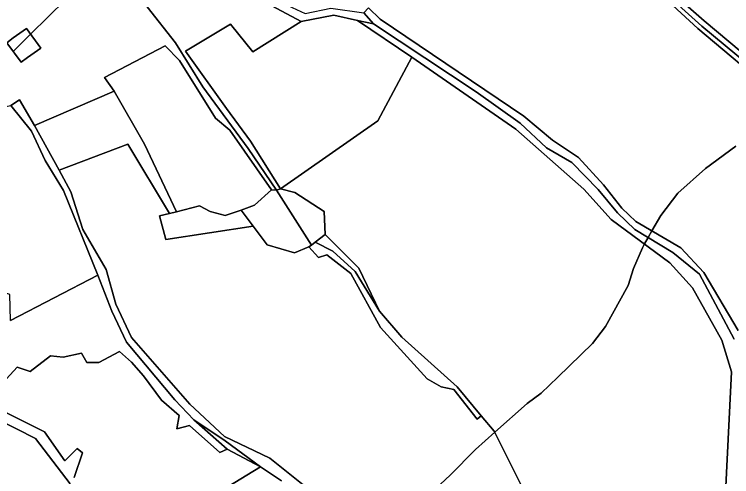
# Model space of a CAD drawing. Extents: x -477304 to -465429, y -1159113 to -1149210.
# Drawn here: x -471496.1 to -471139.2, y -1155391 to -1155161.1 of the extents above; entities that cross this region are included whole.
import ezdxf

# ---------------------------------------------------------------- set-up
doc = ezdxf.new("R2010")
doc.units = 0
for name, color, linetype in [('BPEJ_s', 7, 'Continuous'), ('orna_s', 7, 'Continuous'), ('ostatni_s', 7, 'Continuous'), ('trav_porost_s', 7, 'Continuous')]:
    doc.layers.add(name, color=color, linetype=linetype)

msp = doc.modelspace()

# ---------------------------------------------------------------- linework, layer by layer
at = {"layer": 'BPEJ_s'}
for points in [[(-471321.67, -1155012.32), (-471337.92, -1155033.3), (-471353, -1155050.08), (-471384.1, -1155079.33), (-471395.71, -1155090.24), (-471395.91, -1155090.45), (-471402.94, -1155097.89), (-471410.48, -1155104.14), (-471443.73, -1155131.68), (-471445.64, -1155133.11), (-471447.85, -1155134.76), (-471455.63, -1155140.6), (-471470.5, -1155153.56), (-471488.02, -1155170.96), (-471491.9, -1155174.81), (-471496.69, -1155179.56)], [(-471496.69, -1155179.56), (-471491.9, -1155174.81), (-471488.02, -1155170.96), (-471470.5, -1155153.56)], [(-471137.12, -1155226.65), (-471152.21, -1155237.7), (-471166.02, -1155250.03), (-471174.52, -1155261.08), (-471178.89, -1155268.79), (-471180.78, -1155272.13), (-471182.58, -1155275.31), (-471183.66, -1155277.22), (-471188.12, -1155287.42), (-471190.67, -1155295.92), (-471201.93, -1155316.32), (-471208.52, -1155324.82), (-471225.66, -1155341.46), (-471234.01, -1155349.47), (-471241.03, -1155354.57), (-471257.12, -1155368.93), (-471266.74, -1155377.51), (-471279.27, -1155390.26), (-471298.82, -1155408.54)], [(-471298.82, -1155408.54), (-471279.27, -1155390.26), (-471266.74, -1155377.51), (-471257.12, -1155368.93), (-471241.03, -1155354.57), (-471234.01, -1155349.47), (-471225.66, -1155341.46), (-471208.52, -1155324.82), (-471201.93, -1155316.32), (-471190.67, -1155295.92), (-471188.12, -1155287.42), (-471183.66, -1155277.22), (-471182.58, -1155275.31), (-471180.78, -1155272.13), (-471178.89, -1155268.79), (-471174.52, -1155261.08), (-471166.02, -1155250.03), (-471152.21, -1155237.7), (-471137.12, -1155226.65)]]:
    msp.add_lwpolyline(points, dxfattribs=at)
at = {"layer": 'orna_s'}
for points in [[(-471430.78, -1155126.79), (-471429.73, -1155125.81), (-471404.09, -1155136.9), (-471388.97, -1155140.89), (-471375.42, -1155152.81), (-471353.44, -1155164.65), (-471377.38, -1155179.78), (-471388.61, -1155165.94), (-471410.88, -1155179.4), (-471390.58, -1155207.99), (-471378.57, -1155224.15), (-471363.67, -1155247.92), (-471365.64, -1155248.61), (-471379.76, -1155227.75), (-471402.32, -1155197.17), (-471416, -1155175.21), (-471444.17, -1155139.27), (-471438.84, -1155134.3), (-471437.13, -1155135.83), (-471429.79, -1155127.64)], [(-471446.4, -1155199.25), (-471431.33, -1155225.66), (-471415.41, -1155259.25), (-471418.85, -1155260.11), (-471439.67, -1155225.61), (-471473.84, -1155238.56), (-471486.03, -1155216.34)]]:
    msp.add_lwpolyline(points, close=True, dxfattribs=at)
at = {"layer": 'ostatni_s'}
for points in [[(-471425.22, -1155125.31), (-471403.27, -1155134.58), (-471386.83, -1155139.22), (-471373.05, -1155150.55), (-471351.46, -1155160.72), (-471338.59, -1155158.02), (-471322.17, -1155160.36), (-471317.49, -1155165.78), (-471325.31, -1155164.11), (-471337.22, -1155161.5), (-471353.44, -1155164.65), (-471375.42, -1155152.81), (-471388.97, -1155140.89), (-471404.09, -1155136.9), (-471429.73, -1155125.81), (-471427.46, -1155123.69)], [(-471492.73, -1155184.95), (-471499.87, -1155175.23), (-471496.63, -1155172.85), (-471490.07, -1155168.11), (-471483.01, -1155177.93), (-471489.55, -1155182.64)], [(-471368.1, -1155248.39), (-471365.64, -1155248.61), (-471348.34, -1155275.85), (-471349.58, -1155276.79), (-471356.77, -1155279.74), (-471370.4, -1155275.81), (-471377.33, -1155266.48), (-471383.26, -1155258.49), (-471376.57, -1155256.03)], [(-471341.96, -1155259.16), (-471341.48, -1155270.61), (-471346.46, -1155274.41), (-471348.34, -1155275.85), (-471365.64, -1155248.61), (-471363.67, -1155247.92), (-471356.56, -1155249.65)]]:
    msp.add_lwpolyline(points, close=True, dxfattribs=at)
for points in [[(-471100.78, -1155211.06), (-471154.11, -1155167.06), (-471179.1, -1155144.35)], [(-471176.87, -1155143.05), (-471152.93, -1155164.39), (-471116.11, -1155195.12)], [(-471137.93, -1155322.58), (-471155.27, -1155290.27), (-471168.47, -1155279.61), (-471187.41, -1155268.1), (-471196.1, -1155259.86), (-471205.63, -1155248.14), (-471218.79, -1155234.73), (-471231.31, -1155227.44), (-471244.41, -1155215.18), (-471266.28, -1155199.67), (-471317.49, -1155165.78), (-471322.17, -1155160.36), (-471319.95, -1155157.93), (-471314.08, -1155163.56), (-471242.58, -1155211.75), (-471228.3, -1155223.73), (-471215.47, -1155232.34), (-471202.92, -1155245.93), (-471193.94, -1155257.49), (-471186.83, -1155264.15), (-471164.59, -1155277.16), (-471153.04, -1155289.53), (-471136.02, -1155318.32)], [(-471142.7, -1155405.79), (-471139.25, -1155338.96), (-471144.07, -1155323.2), (-471158.71, -1155297.16), (-471169.91, -1155284.6), (-471199.18, -1155263.13), (-471212.72, -1155248.03), (-471246.67, -1155218.25), (-471298.37, -1155182.35), (-471325.31, -1155164.11), (-471317.49, -1155165.78), (-471266.28, -1155199.67), (-471244.41, -1155215.18), (-471231.31, -1155227.44), (-471218.79, -1155234.73), (-471205.63, -1155248.14), (-471196.1, -1155259.86), (-471187.41, -1155268.1), (-471168.47, -1155279.61), (-471155.27, -1155290.27), (-471137.93, -1155322.58)], [(-471363.16, -1155393.04), (-471373.72, -1155386.18), (-471391.28, -1155373.21), (-471406.77, -1155362.77), (-471416.23, -1155352.74), (-471440.34, -1155324.06), (-471447.63, -1155308.78), (-471454.63, -1155290.83), (-471471.73, -1155248.69), (-471480.84, -1155233.83), (-471487.61, -1155219.18), (-471497.86, -1155206.5), (-471493.6, -1155203.68), (-471486.03, -1155216.34), (-471473.84, -1155238.56), (-471468.02, -1155249.43), (-471462.06, -1155268.15), (-471450.5, -1155287.92), (-471445.66, -1155305.17), (-471437.88, -1155321.79), (-471408.73, -1155354.95), (-471391.53, -1155371.07), (-471369.03, -1155381.8), (-471337.56, -1155407.04)], [(-471468.26, -1155394.56), (-471485.61, -1155372.09), (-471514.03, -1155357.68), (-471510.84, -1155353.97), (-471481.19, -1155368.69), (-471470.96, -1155383.17), (-471464.8, -1155376.93), (-471462.27, -1155379.1), (-471466.34, -1155391.41)], [(-471426.36, -1155418.23), (-471373.72, -1155386.18), (-471363.16, -1155393.04)]]:
    msp.add_lwpolyline(points, dxfattribs=at)
at = {"layer": 'trav_porost_s'}
for points in [[(-471077.46, -1155111.48), (-471065.29, -1155123.72), (-471033.4, -1155145.45), (-471024.33, -1155153.86), (-471021.6, -1155168.47), (-471026.98, -1155230.79), (-471028.14, -1155244.23), (-471041.18, -1155239.04), (-471074.46, -1155238.48), (-471095.62, -1155209.86), (-471116.11, -1155195.12), (-471152.93, -1155164.39), (-471176.87, -1155143.05), (-471219.42, -1155107.5), (-471242.6, -1155085.45), (-471178.09, -1155010.97), (-471161.64, -1155026.33), (-471147.56, -1155048.43), (-471115.77, -1155081.78), (-471103.13, -1155088.01)], [(-471181.01, -1155145.14), (-471222.38, -1155111.48), (-471245.7, -1155088.33), (-471244.31, -1155087.18), (-471221.6, -1155109.8), (-471179.1, -1155144.35), (-471154.11, -1155167.06), (-471100.78, -1155211.06), (-471117.73, -1155200.27), (-471156.07, -1155168.07)], [(-471390.58, -1155207.99), (-471410.88, -1155179.4), (-471388.61, -1155165.94), (-471377.38, -1155179.78), (-471353.44, -1155164.65), (-471337.22, -1155161.5), (-471325.31, -1155164.11), (-471298.37, -1155182.35), (-471315.32, -1155214.06), (-471363.67, -1155247.92), (-471378.57, -1155224.15)], [(-471492.73, -1155184.95), (-471489.55, -1155182.64), (-471483.01, -1155177.93), (-471490.07, -1155168.11), (-471496.63, -1155172.85), (-471499.87, -1155175.23)], [(-471396, -1155212.8), (-471388.89, -1155218.67), (-471368.1, -1155248.39), (-471376.57, -1155256.03), (-471383.26, -1155258.49), (-471391.25, -1155261.16), (-471398.67, -1155259.19), (-471403.93, -1155256.39), (-471415.41, -1155259.25), (-471431.33, -1155225.66), (-471446.4, -1155199.25), (-471451.21, -1155192.51), (-471421.14, -1155176.77), (-471413.87, -1155184.07)], [(-471487.61, -1155219.18), (-471480.84, -1155233.83), (-471471.73, -1155248.69), (-471454.63, -1155290.83), (-471498.05, -1155313.4), (-471498.4, -1155300.35), (-471504.99, -1155298.21), (-471524.75, -1155311.59), (-471533.12, -1155296.84), (-471531.41, -1155290.36), (-471530.53, -1155286.82), (-471535.63, -1155281.31), (-471548.03, -1155280.69), (-471559.99, -1155254.82), (-471555.88, -1155253.35), (-471539.64, -1155247.56), (-471524.74, -1155241.57), (-471517.96, -1155230.76), (-471516.9, -1155225.99), (-471521.13, -1155210.92), (-471497.86, -1155206.5)], [(-471423.9, -1155261.37), (-471418.85, -1155260.11), (-471415.41, -1155259.25), (-471403.93, -1155256.39), (-471398.67, -1155259.19), (-471391.25, -1155261.16), (-471383.26, -1155258.49), (-471377.33, -1155266.48), (-471420.75, -1155273.14)], [(-471314.37, -1155308.71), (-471326.53, -1155288.99), (-471337.63, -1155278.89), (-471346.46, -1155274.41), (-471341.48, -1155270.61), (-471324.79, -1155287.4)], [(-471265.84, -1155362.47), (-471277.47, -1155347.6), (-471283.78, -1155346.27), (-471290.71, -1155342.35), (-471313.98, -1155316.9), (-471328.63, -1155290.04), (-471340.68, -1155280.65), (-471344.75, -1155282.05), (-471349.58, -1155276.79), (-471348.34, -1155275.85), (-471346.46, -1155274.41), (-471337.63, -1155278.89), (-471326.53, -1155288.99), (-471314.37, -1155308.71), (-471303.36, -1155321.7), (-471275.82, -1155346.29), (-471263.78, -1155360.73)], [(-471406.77, -1155362.77), (-471391.28, -1155373.21), (-471373.72, -1155386.18), (-471390.16, -1155377.35)]]:
    msp.add_lwpolyline(points, close=True, dxfattribs=at)
for points in [[(-471444.17, -1155139.27), (-471416, -1155175.21), (-471402.32, -1155197.17), (-471379.76, -1155227.75), (-471365.64, -1155248.61), (-471368.1, -1155248.39), (-471388.89, -1155218.67), (-471396, -1155212.8), (-471413.87, -1155184.07), (-471421.14, -1155176.77), (-471451.21, -1155192.51), (-471446.4, -1155199.25), (-471486.03, -1155216.34), (-471493.6, -1155203.68), (-471497.86, -1155206.5)], [(-471181.01, -1155145.14), (-471156.07, -1155168.07), (-471117.73, -1155200.27)], [(-471136.02, -1155318.32), (-471153.04, -1155289.53), (-471164.59, -1155277.16), (-471186.83, -1155264.15), (-471193.94, -1155257.49), (-471202.92, -1155245.93), (-471215.47, -1155232.34), (-471228.3, -1155223.73), (-471242.58, -1155211.75), (-471314.08, -1155163.56), (-471319.95, -1155157.93)], [(-471240.71, -1155401.92), (-471257.39, -1155368.39), (-471263.78, -1155360.73), (-471275.82, -1155346.29), (-471303.36, -1155321.7), (-471314.37, -1155308.71), (-471324.79, -1155287.4), (-471341.48, -1155270.61), (-471341.96, -1155259.16), (-471356.56, -1155249.65), (-471363.67, -1155247.92), (-471315.32, -1155214.06), (-471298.37, -1155182.35), (-471246.67, -1155218.25), (-471212.72, -1155248.03), (-471199.18, -1155263.13), (-471169.91, -1155284.6), (-471158.71, -1155297.16), (-471144.07, -1155323.2), (-471139.25, -1155338.96), (-471142.7, -1155405.79)], [(-471337.56, -1155407.04), (-471369.03, -1155381.8), (-471391.53, -1155371.07), (-471408.73, -1155354.95), (-471437.88, -1155321.79), (-471445.66, -1155305.17), (-471450.5, -1155287.92), (-471462.06, -1155268.15), (-471468.02, -1155249.43), (-471473.84, -1155238.56), (-471439.67, -1155225.61), (-471418.85, -1155260.11), (-471423.9, -1155261.37), (-471420.75, -1155273.14), (-471377.33, -1155266.48), (-471370.4, -1155275.81), (-471356.77, -1155279.74), (-471349.58, -1155276.79), (-471344.75, -1155282.05), (-471340.68, -1155280.65), (-471328.63, -1155290.04), (-471313.98, -1155316.9), (-471290.71, -1155342.35), (-471283.78, -1155346.27), (-471277.47, -1155347.6), (-471265.84, -1155362.47), (-471263.78, -1155360.73), (-471257.39, -1155368.39), (-471240.71, -1155401.92)], [(-471498.05, -1155313.4), (-471454.63, -1155290.83), (-471447.63, -1155308.78), (-471440.34, -1155324.06), (-471416.23, -1155352.74), (-471406.77, -1155362.77), (-471390.16, -1155377.35), (-471393.8, -1155379.02), (-471408.98, -1155365.59), (-471415.32, -1155367.24), (-471414.16, -1155360.61), (-471422.82, -1155353.04), (-471431.89, -1155340.91), (-471437.74, -1155334.07), (-471443.84, -1155328.74), (-471454.14, -1155334.25), (-471460.06, -1155334.18), (-471462.69, -1155329.52), (-471471.84, -1155331.65), (-471478.18, -1155330.92), (-471488.2, -1155338.7), (-471494.65, -1155336.49), (-471510.84, -1155353.97)], [(-471466.34, -1155391.41), (-471462.27, -1155379.1), (-471464.8, -1155376.93), (-471470.96, -1155383.17), (-471481.19, -1155368.69), (-471510.84, -1155353.97), (-471494.65, -1155336.49), (-471488.2, -1155338.7), (-471478.18, -1155330.92), (-471471.84, -1155331.65), (-471462.69, -1155329.52), (-471460.06, -1155334.18), (-471454.14, -1155334.25), (-471443.84, -1155328.74), (-471437.74, -1155334.07), (-471431.89, -1155340.91), (-471422.82, -1155353.04), (-471414.16, -1155360.61), (-471415.32, -1155367.24), (-471408.98, -1155365.59), (-471393.8, -1155379.02), (-471390.16, -1155377.35), (-471373.72, -1155386.18), (-471426.36, -1155418.23)], [(-471562.7, -1155410.6), (-471579.04, -1155359.67), (-471566.2, -1155356.12), (-471561.58, -1155370.53), (-471555.34, -1155367.06), (-471553.06, -1155362.43), (-471544.09, -1155361.77), (-471543.53, -1155358.96), (-471536.63, -1155359.56), (-471533.47, -1155350.86), (-471531.69, -1155355.56), (-471514.03, -1155357.68), (-471485.61, -1155372.09), (-471468.26, -1155394.56)]]:
    msp.add_lwpolyline(points, dxfattribs=at)

doc.saveas('drawing.dxf')
